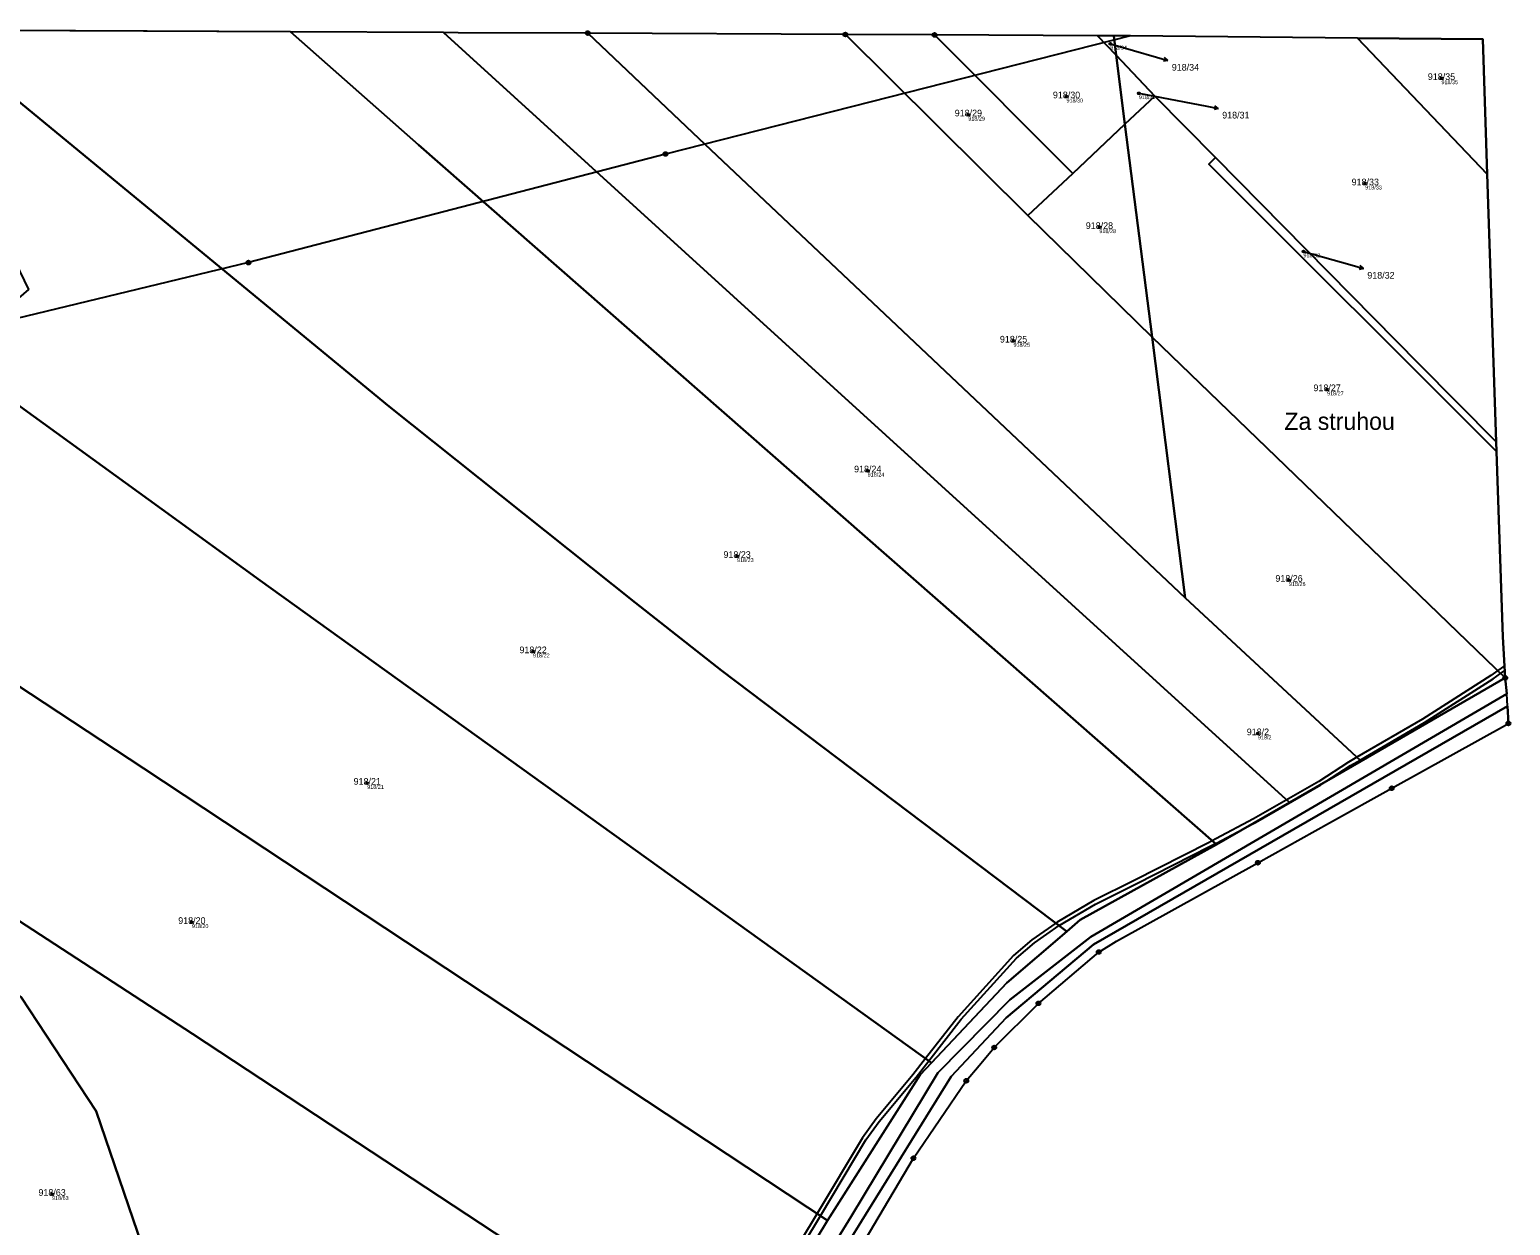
# Model space of a CAD drawing. Extents: x -603967 to -594699, y -1179315 to -1165625.
# Drawn here: x -595151.9 to -594774.7, y -1171413 to -1171108.2 of the extents above; entities that cross this region are included whole.
import ezdxf

# ---------------------------------------------------------------- set-up
doc = ezdxf.new("R2010")
doc.units = 0
for name, color, linetype in [('Definiční body', 7, 'Continuous'), ('Hranice parcel', 7, 'Continuous'), ('Parcelní čísla', 7, 'Continuous'), ('Polygon ku', 7, 'Continuous'), ('Polygon parcely', 7, 'Continuous'), ('Pop  PČ popisy', 7, 'Continuous'), ('Poz předměty', 7, 'Continuous'), ('Věcná břemena k části', 7, 'Continuous'), ('Značky bodu BP', 7, 'Continuous')]:
    doc.layers.add(name, color=color, linetype=linetype)

msp = doc.modelspace()

# ---------------------------------------------------------------- linework, layer by layer
at = {"layer": 'Definiční body'}
for centre in [(-594876.61, -1171111.80994), (-594792.26, -1171120.61994), (-594887.78, -1171125.27994), (-594869.35, -1171124.43994), (-594912.79, -1171129.89994), (-594811.68, -1171147.45994), (-594879.4, -1171158.58994), (-594827.42, -1171164.74994), (-594901.28, -1171187.53994), (-594821.39, -1171199.92994), (-594938.43, -1171220.62994), (-594971.7, -1171242.42994), (-594831.1, -1171248.50994), (-595023.67, -1171266.71994), (-594839.02, -1171287.61994), (-595065.92, -1171300.23994), (-595110.6, -1171335.70994), (-595146.21, -1171405.00994)]:
    msp.add_circle(centre, 0.25, dxfattribs=at)
at = {"layer": 'Hranice parcel'}
for p, q in [((-595085.49, -1171108.74), (-595176.81, -1171108.31)), ((-595046.48, -1171108.98), (-595085.49, -1171108.74)), ((-595042.75, -1171109), (-595046.48, -1171108.98)), ((-595009.74, -1171109.09), (-595042.75, -1171109)), ((-594944.12, -1171109.45), (-595009.74, -1171109.09)), ((-594897.64, -1171155.56), (-594944.12, -1171109.45)), ((-594921.38, -1171109.56), (-594944.12, -1171109.45)), ((-594886.19, -1171144.86), (-594921.38, -1171109.56)), ((-594879.85, -1171109.79), (-594921.38, -1171109.56)), ((-594875.7, -1171109.78), (-594879.85, -1171109.79)), ((-594875.12, -1171114.75), (-594879.85, -1171109.79)), ((-594875.7, -1171109.78), (-594875.12, -1171114.75)), ((-594871.47, -1171109.79), (-594875.7, -1171109.78)), ((-594813.66, -1171110.36), (-594871.47, -1171109.79)), ((-594813.66, -1171110.36), (-594781.71, -1171110.65)), ((-594780.65, -1171145.08), (-594813.66, -1171110.36)), ((-594781.71, -1171110.65), (-594780.65, -1171145.08)), ((-594872.88, -1171132.34), (-594875.12, -1171114.75)), ((-594865.24, -1171125.15), (-594875.12, -1171114.75)), ((-594865.24, -1171125.15), (-594872.88, -1171132.34)), ((-594849.86, -1171140.77), (-594865.24, -1171125.15)), ((-594872.88, -1171132.34), (-594886.19, -1171144.86)), ((-594872.88, -1171132.34), (-594865.98, -1171186.62)), ((-594886.19, -1171144.86), (-594897.64, -1171155.56)), ((-594780.65, -1171145.08), (-594778.35, -1171213.24)), ((-594865.98, -1171186.62), (-594897.64, -1171155.56)), ((-594857.54, -1171253.04), (-594865.98, -1171186.62)), ((-594776.01, -1171273.43), (-594865.98, -1171186.62)), ((-594778.35, -1171213.24), (-594778.27, -1171215.7)), ((-594778.27, -1171215.7), (-594776.66, -1171262.94)), ((-594812.7, -1171294.67), (-594857.54, -1171253.04)), ((-594886.51, -1171254.65), (-594830.97, -1171305.22)), ((-594776.66, -1171262.94), (-594776.01, -1171273.43)), ((-594812.7, -1171294.67), (-594776.01, -1171273.43)), ((-594776.01, -1171273.43), (-594775.61, -1171277.53)), ((-594775.41, -1171280.62), (-594775.61, -1171277.53)), ((-594775.41, -1171280.62), (-594775.2, -1171285.03)), ((-594804.92, -1171301.56), (-594775.2, -1171285.03)), ((-594830.97, -1171305.22), (-594812.7, -1171294.67)), ((-594820.8, -1171310.39), (-594804.92, -1171301.56)), ((-594849.54, -1171315.94), (-594830.97, -1171305.22)), ((-594839.03, -1171320.54), (-594820.8, -1171310.39)), ((-594875.07, -1171340.53), (-594839.03, -1171320.54)), ((-594879.56, -1171343.3), (-594875.07, -1171340.53)), ((-594974.18, -1171453.97), (-594948.68, -1171411.69))]:
    msp.add_line(p, q, dxfattribs=at)
for points in [[(-594887.67, -1171338.04), (-594975.64, -1171271.57), (-594997.56, -1171254.33), (-595060.3, -1171204.29), (-595176.81, -1171108.31)], [(-594849.54, -1171315.94), (-595052.86, -1171137.56), (-595085.49, -1171108.74)], [(-595046.48, -1171108.98), (-594966.93, -1171181.42), (-594886.51, -1171254.65)], [(-594857.54, -1171253.04), (-594982.98, -1171134.49), (-595009.74, -1171109.09)], [(-594778.27, -1171215.7), (-594851.51, -1171142.49), (-594849.86, -1171140.77)], [(-594778.35, -1171213.24), (-594798.02, -1171193.39), (-594849.86, -1171140.77)], [(-594922.15, -1171371.52), (-595093.23, -1171248.6), (-595118.24, -1171230.4), (-595172.01, -1171191.53)], [(-594948.68, -1171411.69), (-595122.81, -1171296.49), (-595155.45, -1171275.03), (-595228.95, -1171226.04)], [(-594974.18, -1171453.97), (-595110.42, -1171364.12), (-595219.36, -1171293.23), (-595265.05, -1171261.66), (-595284.94, -1171247.51)], [(-595160.46, -1171814.51), (-595157.56, -1171800.54), (-595146.29, -1171759.39), (-595135.57, -1171736.83), (-595128.79, -1171724.73), (-595118.39, -1171707.71), (-595057.33, -1171602.93), (-594999.68, -1171503.44), (-594942.66, -1171410.74), (-594920.56, -1171374.07), (-594902.22, -1171355.53), (-594881.61, -1171339.47), (-594775.61, -1171277.53)], [(-595154.75, -1171815.44), (-595151.8, -1171800.99), (-595142.37, -1171761.61), (-595134.43, -1171741.18), (-595126.52, -1171727.57), (-595114.8, -1171707.9), (-595052.98, -1171601.6), (-594999.68, -1171508.74), (-594940.01, -1171411.88), (-594917.16, -1171375.01), (-594903.17, -1171360.07), (-594880.86, -1171341.36), (-594775.41, -1171280.62)], [(-594887.67, -1171338.04), (-594884.26, -1171335.11), (-594849.54, -1171315.94)], [(-594922.15, -1171371.52), (-594902.98, -1171351.19), (-594887.67, -1171338.04)], [(-595173.59, -1171341.12), (-595172.9, -1171341.42), (-595154.11, -1171354.8), (-595134.99, -1171383.87), (-595122.09, -1171421.65)], [(-594906.18, -1171367.64), (-594894.92, -1171356.39), (-594879.56, -1171343.3)], [(-594913.31, -1171376.12), (-594910.06, -1171372.23), (-594906.18, -1171367.64)], [(-594948.68, -1171411.69), (-594925.09, -1171374.64), (-594922.15, -1171371.52)], [(-594937.93, -1171414.77), (-594926.78, -1171395.86), (-594913.31, -1171376.12)]]:
    msp.add_lwpolyline(points, dxfattribs=at)
at = {"layer": 'Polygon ku'}
for points in [[(-594775.2, -1171285.03), (-594775.41, -1171280.62), (-594775.61, -1171277.53), (-594776.01, -1171273.43), (-594776.66, -1171262.94), (-594778.27, -1171215.7), (-594778.35, -1171213.24), (-594780.65, -1171145.08), (-594781.71, -1171110.65), (-594813.66, -1171110.36), (-594871.47, -1171109.79), (-594875.7, -1171109.78), (-594879.85, -1171109.79), (-594921.38, -1171109.56), (-594944.12, -1171109.45), (-595009.74, -1171109.09), (-595042.75, -1171109), (-595046.48, -1171108.98), (-595085.49, -1171108.74), (-595176.81, -1171108.31)], [(-595031.78, -1171573.32), (-595029.12, -1171568.78), (-595022.18, -1171556.91), (-595001.86, -1171521.96), (-594991.11, -1171503.34), (-594989.05, -1171499.97), (-594972.07, -1171471.61), (-594964.94, -1171459.93), (-594937.93, -1171414.77), (-594926.78, -1171395.86), (-594913.31, -1171376.12), (-594910.06, -1171372.23), (-594906.18, -1171367.64), (-594894.92, -1171356.39), (-594879.56, -1171343.3), (-594875.07, -1171340.53), (-594839.03, -1171320.54), (-594820.8, -1171310.39), (-594804.92, -1171301.56), (-594775.2, -1171285.03)]]:
    msp.add_lwpolyline(points, dxfattribs=at)
at = {"layer": 'Polygon parcely'}
for points in [[(-595184.23, -1171108.2), (-595152.24, -1171174.46), (-595172.01, -1171191.53), (-595118.24, -1171230.4), (-595093.23, -1171248.6), (-594922.15, -1171371.52), (-594902.98, -1171351.19), (-594887.67, -1171338.04), (-594975.64, -1171271.57), (-594997.56, -1171254.33), (-595060.3, -1171204.29), (-595176.81, -1171108.31)], [(-595052.86, -1171137.56), (-595085.49, -1171108.74), (-595176.81, -1171108.31), (-595060.3, -1171204.29), (-594997.56, -1171254.33), (-594975.64, -1171271.57), (-594887.67, -1171338.04), (-594884.26, -1171335.11), (-594849.54, -1171315.94)], [(-594849.54, -1171315.94), (-594830.97, -1171305.22), (-594886.51, -1171254.65), (-594966.93, -1171181.42), (-595046.48, -1171108.98), (-595085.49, -1171108.74), (-595052.86, -1171137.56)], [(-594857.54, -1171253.04), (-594982.98, -1171134.49), (-595009.74, -1171109.09), (-595042.75, -1171109), (-595046.48, -1171108.98), (-594966.93, -1171181.42), (-594886.51, -1171254.65), (-594830.97, -1171305.22), (-594812.7, -1171294.67)], [(-594897.64, -1171155.56), (-594944.12, -1171109.45), (-595009.74, -1171109.09), (-594982.98, -1171134.49), (-594857.54, -1171253.04), (-594865.98, -1171186.62)], [(-594886.19, -1171144.86), (-594921.38, -1171109.56), (-594944.12, -1171109.45), (-594897.64, -1171155.56)], [(-594921.38, -1171109.56), (-594886.19, -1171144.86), (-594872.88, -1171132.34), (-594875.12, -1171114.75), (-594879.85, -1171109.79)], [(-594879.85, -1171109.79), (-594875.12, -1171114.75), (-594875.7, -1171109.78)], [(-594871.47, -1171109.79), (-594875.7, -1171109.78), (-594875.12, -1171114.75), (-594865.24, -1171125.15), (-594849.86, -1171140.77), (-594798.02, -1171193.39), (-594778.35, -1171213.24), (-594780.65, -1171145.08), (-594813.66, -1171110.36)], [(-594781.71, -1171110.65), (-594813.66, -1171110.36), (-594780.65, -1171145.08)], [(-594865.24, -1171125.15), (-594875.12, -1171114.75), (-594872.88, -1171132.34)], [(-594778.27, -1171215.7), (-594851.51, -1171142.49), (-594849.86, -1171140.77), (-594865.24, -1171125.15), (-594872.88, -1171132.34), (-594865.98, -1171186.62), (-594776.01, -1171273.43), (-594776.66, -1171262.94)], [(-594872.88, -1171132.34), (-594886.19, -1171144.86), (-594897.64, -1171155.56), (-594865.98, -1171186.62)], [(-594778.35, -1171213.24), (-594798.02, -1171193.39), (-594849.86, -1171140.77), (-594851.51, -1171142.49), (-594778.27, -1171215.7)], [(-594865.98, -1171186.62), (-594857.54, -1171253.04), (-594812.7, -1171294.67), (-594776.01, -1171273.43)], [(-595118.24, -1171230.4), (-595172.01, -1171191.53), (-595205.08, -1171211.57), (-595228.95, -1171226.04), (-595155.45, -1171275.03), (-595122.81, -1171296.49), (-594948.68, -1171411.69), (-594925.09, -1171374.64), (-594922.15, -1171371.52), (-595093.23, -1171248.6)], [(-595228.95, -1171226.04), (-595240.22, -1171231.47), (-595262.51, -1171242.21), (-595284.94, -1171247.51), (-595265.05, -1171261.66), (-595219.36, -1171293.23), (-595110.42, -1171364.12), (-594974.18, -1171453.97), (-594948.68, -1171411.69), (-595122.81, -1171296.49), (-595155.45, -1171275.03)], [(-595265.05, -1171261.66), (-595284.94, -1171247.51), (-595297.53, -1171250.61), (-595275.93, -1171289.95), (-595261.48, -1171331), (-595250.36, -1171330.1), (-595232.32, -1171328.64), (-595213.46, -1171327.12), (-595198.08, -1171330.69), (-595194.81, -1171332.08), (-595180.91, -1171338), (-595173.59, -1171341.12), (-595172.9, -1171341.42), (-595154.11, -1171354.8), (-595134.99, -1171383.87), (-595122.09, -1171421.65), (-595001.5, -1171499.34), (-595000.25, -1171497.2), (-594974.18, -1171453.97), (-595110.42, -1171364.12), (-595219.36, -1171293.23)], [(-595155.1, -1171462), (-595119.91, -1171461.46), (-595122.09, -1171421.65), (-595134.99, -1171383.87), (-595154.11, -1171354.8), (-595172.9, -1171341.42), (-595173.59, -1171341.12)]]:
    msp.add_lwpolyline(points, close=True, dxfattribs=at)
for points in [[(-594999.68, -1171503.44), (-594942.66, -1171410.74), (-594920.56, -1171374.07), (-594902.22, -1171355.53), (-594881.61, -1171339.47), (-594775.61, -1171277.53), (-594776.01, -1171273.43), (-594812.7, -1171294.67), (-594830.97, -1171305.22), (-594849.54, -1171315.94), (-594884.26, -1171335.11), (-594887.67, -1171338.04), (-594902.98, -1171351.19), (-594922.15, -1171371.52), (-594925.09, -1171374.64), (-594948.68, -1171411.69), (-594974.18, -1171453.97)], [(-595052.98, -1171601.6), (-594999.68, -1171508.74), (-594940.01, -1171411.88), (-594917.16, -1171375.01), (-594903.17, -1171360.07), (-594880.86, -1171341.36), (-594775.41, -1171280.62), (-594775.61, -1171277.53), (-594881.61, -1171339.47), (-594902.22, -1171355.53), (-594920.56, -1171374.07), (-594942.66, -1171410.74), (-594999.68, -1171503.44), (-595057.33, -1171602.93)], [(-594937.93, -1171414.77), (-594926.78, -1171395.86), (-594913.31, -1171376.12), (-594910.06, -1171372.23), (-594906.18, -1171367.64), (-594894.92, -1171356.39), (-594879.56, -1171343.3), (-594875.07, -1171340.53), (-594839.03, -1171320.54), (-594820.8, -1171310.39), (-594804.92, -1171301.56), (-594775.2, -1171285.03), (-594775.41, -1171280.62), (-594880.86, -1171341.36), (-594903.17, -1171360.07), (-594917.16, -1171375.01), (-594940.01, -1171411.88), (-594999.68, -1171508.74)]]:
    msp.add_lwpolyline(points, dxfattribs=at)
at = {"layer": 'Pop  PČ popisy'}
for p, q in [((-594876.61, -1171111.81), (-594864.84, -1171115.25)), ((-594864.84, -1171115.25), (-594861.955, -1171116.077)), ((-594861.955, -1171116.077), (-594863.056, -1171116.282)), ((-594861.955, -1171116.077), (-594862.78, -1171115.32)), ((-594869.35, -1171124.44), (-594852.07, -1171127.73)), ((-594852.07, -1171127.73), (-594849.124, -1171128.303)), ((-594849.124, -1171128.303), (-594850.203, -1171128.603)), ((-594849.124, -1171128.303), (-594850.012, -1171127.62)), ((-594827.42, -1171164.75), (-594815.04, -1171168.28)), ((-594815.04, -1171168.28), (-594812.155, -1171169.107)), ((-594812.155, -1171169.107), (-594813.256, -1171169.312)), ((-594812.155, -1171169.107), (-594812.98, -1171168.35))]:
    msp.add_line(p, q, dxfattribs=at)
at = {"layer": 'Poz předměty'}
for p, q in [((-594871.47, -1171109.79), (-594989.94, -1171139.91)), ((-594989.94, -1171139.91), (-595096.19, -1171167.59)), ((-595096.19, -1171167.59), (-595203.05, -1171193.41))]:
    msp.add_line(p, q, dxfattribs=at)
for centre, radius in [((-594989.94343, -1171139.90988), 0.5), ((-594989.94343, -1171139.90988), 0.4), ((-594989.94343, -1171139.90988), 0.3), ((-594989.94343, -1171139.90988), 0.2), ((-594989.94343, -1171139.90988), 0.1), ((-595096.19343, -1171167.58988), 0.5), ((-595096.19343, -1171167.58988), 0.4), ((-595096.19343, -1171167.58988), 0.3), ((-595096.19343, -1171167.58988), 0.2), ((-595096.19343, -1171167.58988), 0.1)]:
    msp.add_circle(centre, radius, dxfattribs=at)
at = {"layer": 'Věcná břemena k části'}
for points in [[(-594813.78, -1171293.67), (-594813.01, -1171294.38), (-594796.56, -1171284.84), (-594779.1, -1171273.65), (-594777.19, -1171272.29), (-594776.12, -1171271.53), (-594776.19, -1171270.35), (-594777.92, -1171271.59), (-594779.66, -1171272.83), (-594797.08, -1171283.98)], [(-594850.66, -1171314.96), (-594849.85, -1171315.66), (-594849.59, -1171315.52), (-594840.27, -1171310.59), (-594821.68, -1171299.85), (-594815.45, -1171295.79), (-594813.01, -1171294.38), (-594813.78, -1171293.67), (-594815.97, -1171294.94), (-594823.48, -1171299.84), (-594840.13, -1171309.38), (-594849.73, -1171314.46)], [(-594821.68, -1171299.85), (-594840.27, -1171310.59), (-594839.65, -1171310.26), (-594822.96, -1171300.69)], [(-594890.46, -1171335.93), (-594889.61, -1171336.56), (-594880.35, -1171331.07), (-594870.05, -1171325.94), (-594851.17, -1171316.36), (-594849.85, -1171315.66), (-594850.66, -1171314.96), (-594851.63, -1171315.47), (-594870.5, -1171325.05), (-594880.83, -1171330.19), (-594890.15, -1171335.71)], [(-594923.68, -1171370.42), (-594922.86, -1171371.01), (-594914.65, -1171360.43), (-594900.55, -1171344.88), (-594895.97, -1171340.98), (-594889.62, -1171336.57), (-594890.46, -1171335.93), (-594896.58, -1171340.18), (-594901.25, -1171344.16), (-594915.41, -1171359.79)], [(-594922.86, -1171371.01), (-594923.68, -1171370.42), (-594926.9, -1171374.57), (-594936.26, -1171385.85), (-594939.71, -1171390.65), (-594951.31, -1171409.95), (-594950.47, -1171410.5), (-594938.87, -1171391.2), (-594935.47, -1171386.46), (-594926.12, -1171375.2)], [(-594976.75, -1171452.28), (-594975.91, -1171452.83), (-594950.47, -1171410.5), (-594951.31, -1171409.95)]]:
    msp.add_lwpolyline(points, close=True, dxfattribs=at)
at = {"layer": 'Značky bodu BP'}
for centre, radius in [((-595009.74, -1171109.08988), 0.5), ((-595009.74, -1171109.08988), 0.0303), ((-594944.12, -1171109.44988), 0.5), ((-594944.12, -1171109.44988), 0.0303), ((-594921.38, -1171109.55988), 0.5), ((-594921.38, -1171109.55988), 0.0303), ((-594776.01, -1171273.42988), 0.5), ((-594776.01, -1171273.42988), 0.0303), ((-594775.2, -1171285.02988), 0.5), ((-594775.2, -1171285.02988), 0.0303), ((-594804.92, -1171301.55988), 0.5), ((-594804.92, -1171301.55988), 0.0303), ((-594839.03, -1171320.53988), 0.5), ((-594839.03, -1171320.53988), 0.0303), ((-594879.56, -1171343.29988), 0.5), ((-594879.56, -1171343.29988), 0.0303), ((-594894.92, -1171356.38988), 0.5), ((-594894.92, -1171356.38988), 0.0303), ((-594906.18, -1171367.63988), 0.5), ((-594906.18, -1171367.63988), 0.0303), ((-594913.31, -1171376.11988), 0.5), ((-594913.31, -1171376.11988), 0.0303), ((-594926.78, -1171395.85988), 0.5), ((-594926.78, -1171395.85988), 0.0303)]:
    msp.add_circle(centre, radius, dxfattribs=at)

# ---------------------------------------------------------------- texts
at = {"layer": 'Definiční body'}
for s, p in [('918/34', (-594876.61, -1171113.299)), ('918/35', (-594792.26, -1171122.109)), ('918/31', (-594869.35, -1171125.929)), ('918/30', (-594887.78, -1171126.769)), ('918/29', (-594912.79, -1171131.389)), ('918/33', (-594811.68, -1171148.949)), ('918/28', (-594879.4, -1171160.079)), ('918/32', (-594827.42, -1171166.239)), ('918/25', (-594901.28, -1171189.029)), ('918/27', (-594821.39, -1171201.419)), ('918/24', (-594938.43, -1171222.119)), ('918/23', (-594971.7, -1171243.919)), ('918/26', (-594831.1, -1171249.999)), ('918/22', (-595023.67, -1171268.209)), ('918/2', (-594839.02, -1171289.109)), ('918/21', (-595065.92, -1171301.729)), ('918/20', (-595110.6, -1171337.199)), ('918/63', (-595146.21, -1171406.499))]:
    msp.add_text(s, height=0.999996, dxfattribs=at).set_placement(p)
at = {"layer": 'Parcelní čísla'}
for s, p in [('918/34', (-594860.96, -1171118.655)), ('918/35', (-594795.726, -1171121.045)), ('918/30', (-594891.246, -1171125.705)), ('918/29', (-594916.256, -1171130.325)), ('918/31', (-594848.12, -1171130.855)), ('918/33', (-594815.146, -1171147.885)), ('918/28', (-594882.866, -1171159.015)), ('918/32', (-594811.15, -1171171.665)), ('918/25', (-594904.746, -1171187.965)), ('918/27', (-594824.856, -1171200.355)), ('918/24', (-594941.896, -1171221.055)), ('918/23', (-594975.166, -1171242.855)), ('918/26', (-594834.566, -1171248.935)), ('918/22', (-595027.136, -1171267.145)), ('918/2', (-594841.856, -1171288.045)), ('918/21', (-595069.386, -1171300.665)), ('918/20', (-595114.066, -1171336.135)), ('918/63', (-595149.676, -1171405.435))]:
    msp.add_text(s, height=1.699998, dxfattribs=at).set_placement(p)
at = {"layer": 'Pop  PČ popisy'}
msp.add_text('Za struhou', height=4.399998, dxfattribs=at).set_placement((-594832.276, -1171210.22))

doc.saveas('drawing.dxf')
